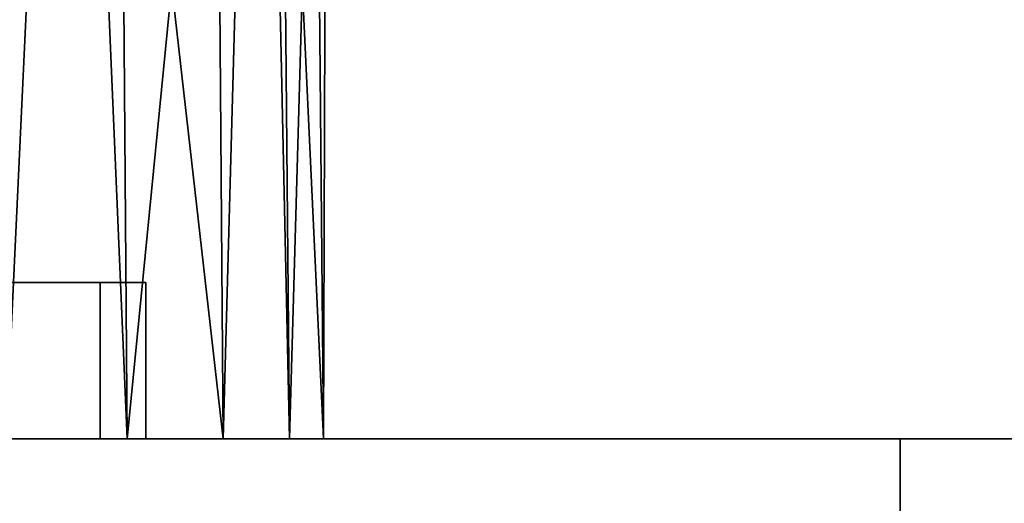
# Model space of a CAD drawing. Header units: millimetres. Extents: x -625 to 3625, y -115 to 71.
# Tile 786 of 1056: x 2565 to 2584, y 12 to 21. Entities that reach past the tile are written whole.
import ezdxf

# ---------------------------------------------------------------- set-up
doc = ezdxf.new("R2010")
doc.units = ezdxf.units.MM
doc.layers.add('151', color=7, linetype='Continuous', true_color=0xffffff)

# ---------------------------------------------------------------- blocks, each defined once
blk = doc.blocks.new('UG_SURFACE_003')
at = {"layer": '151', "color": 252, "linetype": 'Continuous', "lineweight": 35}
for points in [[(3625, -31, 2235), (3625, 69, 2235), (2275, 69, 2235), (2275, -31, 2235)], [(2425, -31, 2085), (2425, 69, 2085), (3475, 69, 2085), (3475, -31, 2085)]]:
    blk.add_3dface(points, dxfattribs=at)
blk = doc.blocks.new('UG_SURFACE_157')
at = {"layer": '151', "color": 43, "linetype": 'Continuous', "lineweight": 35}
for points in [[(2562.101, 13, 1090.297), (2561.978, 39, 1090.51), (2566.037, 39, 1092.853)], [(2566.037, 39, 1092.853), (2567.147, 13, 1093.963), (2562.101, 13, 1090.297)], [(2566.037, 39, 1115.147), (2564.694, 39, 1115.923), (2564.817, 13, 1116.135)], [(2566.037, 39, 1115.147), (2564.817, 13, 1116.135), (2568.99, 13, 1111.5)], [(2568.99, 13, 1111.5), (2568.792, 39, 1111.356), (2566.037, 39, 1115.147)], [(2566.037, 39, 1092.853), (2566.948, 39, 1094.107), (2567.147, 13, 1093.963)], [(2567.147, 13, 1093.963), (2566.948, 39, 1094.107), (2569.703, 39, 1097.899)], [(2569.703, 39, 1097.899), (2570.266, 13, 1099.365), (2567.147, 13, 1093.963)], [(2569.703, 39, 1110.101), (2568.792, 39, 1111.356), (2568.99, 13, 1111.5)], [(2569.703, 39, 1110.101), (2568.99, 13, 1111.5), (2570.918, 13, 1105.568)], [(2570.918, 13, 1105.568), (2570.678, 39, 1105.517), (2569.703, 39, 1110.101)], [(2569.703, 39, 1097.899), (2570.026, 39, 1099.416), (2570.266, 13, 1099.365)], [(2570.266, 13, 1099.365), (2570.026, 39, 1099.416), (2571, 39, 1104)], [(2571, 39, 1104), (2570.918, 13, 1105.568), (2570.266, 13, 1099.365)], [(2571, 39, 1104), (2570.678, 39, 1105.517), (2570.918, 13, 1105.568)], [(2556, 16, 1003), (2559.661, 16, 1003.778), (2566.625, 16, 989.099), (2564.132, 16, 985.368)], [(2559.661, 16, 1003.778), (2562.688, 16, 1005.978), (2567.5, 16, 993.5), (2566.625, 16, 989.099)], [(2563.794, 16, 1016.5), (2561.29, 16, 1019.281), (2564.132, 16, 1022.632), (2566.625, 16, 1018.901)], [(2567.5, 16, 993.5), (2562.688, 16, 1005.978), (2564.559, 16, 1009.219)], [(2566.625, 16, 1018.901), (2567.5, 16, 1014.5), (2564.951, 16, 1012.941), (2563.794, 16, 1016.5)], [(2564.132, 13, 985.368), (2564.132, 16, 985.368), (2566.625, 16, 989.099), (2566.625, 13, 989.099)], [(2566.625, 13, 1018.901), (2566.625, 16, 1018.901), (2564.132, 16, 1022.632), (2564.132, 13, 1022.632)], [(2564.559, 16, 1009.219), (2564.951, 16, 1012.941), (2567.5, 16, 1014.5), (2567.5, 16, 993.5)], [(2566.625, 13, 989.099), (2566.625, 16, 989.099), (2567.5, 16, 993.5), (2567.5, 13, 993.5)], [(2567.5, 13, 1014.5), (2567.5, 16, 1014.5), (2566.625, 16, 1018.901), (2566.625, 13, 1018.901)], [(2567.5, 13, 993.5), (2567.5, 16, 993.5), (2567.5, 16, 1014.5), (2567.5, 13, 1014.5)], [(2582, 0, 1186.5), (2582, 13, 1186.5), (2556, 13, 1190), (2556, 0, 1190)], [(2556, 0, 948), (2556, 13, 948), (2582, 13, 951.5), (2582, 0, 951.5)], [(2556, 13, 982), (2560.401, 13, 982.875), (2582, 13, 951.5), (2556, 13, 948)], [(2556, 13, 1190), (2582, 13, 1186.5), (2559.119, 13, 1118.672)], [(2564.817, 13, 1116.135), (2559.119, 13, 1118.672), (2582, 13, 1186.5)], [(2582, 13, 951.5), (2560.401, 13, 982.875), (2564.132, 13, 985.368)], [(2567.5, 13, 1014.5), (2566.625, 13, 1018.901), (2562.101, 13, 1090.297), (2582, 13, 951.5)], [(2566.625, 13, 1018.901), (2564.132, 13, 1022.632), (2562.101, 13, 1090.297)], [(2582, 13, 951.5), (2562.101, 13, 1090.297), (2567.147, 13, 1093.963)], [(2582, 13, 951.5), (2564.132, 13, 985.368), (2566.625, 13, 989.099)], [(2568.99, 13, 1111.5), (2564.817, 13, 1116.135), (2582, 13, 1186.5)], [(2582, 13, 951.5), (2566.625, 13, 989.099), (2567.5, 13, 993.5)], [(2567.147, 13, 1093.963), (2570.266, 13, 1099.365), (2582, 13, 951.5)], [(2582, 13, 951.5), (2567.5, 13, 993.5), (2567.5, 13, 1014.5)], [(2582, 13, 1186.5), (2570.918, 13, 1105.568), (2568.99, 13, 1111.5)], [(2582, 13, 1186.5), (2582, 13, 951.5), (2570.266, 13, 1099.365), (2570.918, 13, 1105.568)], [(2582, 0, 951.5), (2582, 13, 951.5), (2582, 13, 1186.5), (2582, 0, 1186.5)]]:
    blk.add_3dface(points, dxfattribs=at)
blk = doc.blocks.new('UG_SURFACE_178')
at = {"layer": '151', "color": 31, "linetype": 'Continuous', "lineweight": 35}
for points in [[(3460.75, -34.75, 2069.25), (3460.75, 50.25, 2069.25), (2439.25, 50.25, 2069.25), (2439.25, -34.75, 2069.25)], [(3400.75, 45.25, 2009.25), (3400.75, 5, 2009.25), (2499.25, 5, 2009.25), (2499.25, 45.25, 2009.25)], [(3408.5, 13, 2017), (3408.5, 5, 2017), (2491.5, 5, 2017), (2491.5, 13, 2017)], [(3404.5, 13, 2013), (3408.5, 13, 2017), (2491.5, 13, 2017), (2495.5, 13, 2013)], [(3404.5, 5, 2013), (3404.5, 13, 2013), (2495.5, 13, 2013), (2495.5, 5, 2013)]]:
    blk.add_3dface(points, dxfattribs=at)
blk = doc.blocks.new('UG_SURFACE_179')
at = {"layer": '151', "color": 7, "linetype": 'Continuous', "lineweight": 35}
for points in [[(3400.75, 5, 2009.25), (3400.75, 45.25, 2009.25), (2499.25, 45.25, 2009.25), (2499.25, 5, 2009.25)], [(2499.5, 5, 2009), (2499.5, 45.25, 2009), (3400.5, 45.25, 2009), (3400.5, 5, 2009)]]:
    blk.add_3dface(points, dxfattribs=at)

msp = doc.modelspace()

# ---------------------------------------------------------------- linework, layer by layer
at = {"layer": '151', "color": 252, "linetype": 'Continuous', "lineweight": -3, "true_color": 0x939598}
for p, q in [((2567.5, 16, 993.5), (2567.5, 16, 1014.5)), ((2567.5, 13, 993.5), (2567.5, 16, 993.5)), ((2567.5, 13, 1014.5), (2567.5, 16, 1014.5)), ((3408.5, 13, 2017), (2491.5, 13, 2017)), ((3404.5, 13, 2013), (2495.5, 13, 2013)), ((2567.5, 13, 993.5), (2567.5, 13, 1014.5)), ((2582, 13, 1186.5), (2582, 13, 951.5)), ((2582, 13, 1186.5), (2582, 0, 1186.5)), ((2582, 13, 951.5), (2582, 0, 951.5))]:
    msp.add_line(p, q, dxfattribs=at)
at = {"layer": '151', "color": 252, "linetype": 'Continuous', "lineweight": -3, "true_color": 0x939598, "extrusion": (0, -1, 0)}
msp.add_circle((2556, 1104, -13), 15, dxfattribs=at)
for centre, start, end in [((2556, 1014.5, -16), 360, 180), ((2556, 993.5, -16), 180, 0), ((2556, 993.5, -13), 180, 0), ((2556, 1014.5, -13), 360, 180)]:
    msp.add_arc(centre, 11.5, start, end, dxfattribs=at)
at = {"layer": '151', "color": 252, "linetype": 'Continuous', "lineweight": -3, "true_color": 0x939598, "extrusion": (0, 1, 0)}
for centre, radius, start, end in [((-2556, 1091.679, 13), 98.321, 74.66639, 105.33361), ((-2556, 1046.321, 13), 98.321, 254.66639, 285.33361), ((-2556, 1012, 13), 9, 305.6853, 234.3147), ((-2556, 1012, 13), 8.75, 306.8699, 233.1301)]:
    msp.add_arc(centre, radius, start, end, dxfattribs=at)

# ---------------------------------------------------------------- block references
at = {"layer": '151', "color": 252, "linetype": 'Continuous', "lineweight": -3, "true_color": 0x939598}
for name in ['UG_SURFACE_157', 'UG_SURFACE_003', 'UG_SURFACE_179', 'UG_SURFACE_178']:
    msp.add_blockref(name, (0, 0), dxfattribs=at)

doc.saveas('drawing.dxf')
